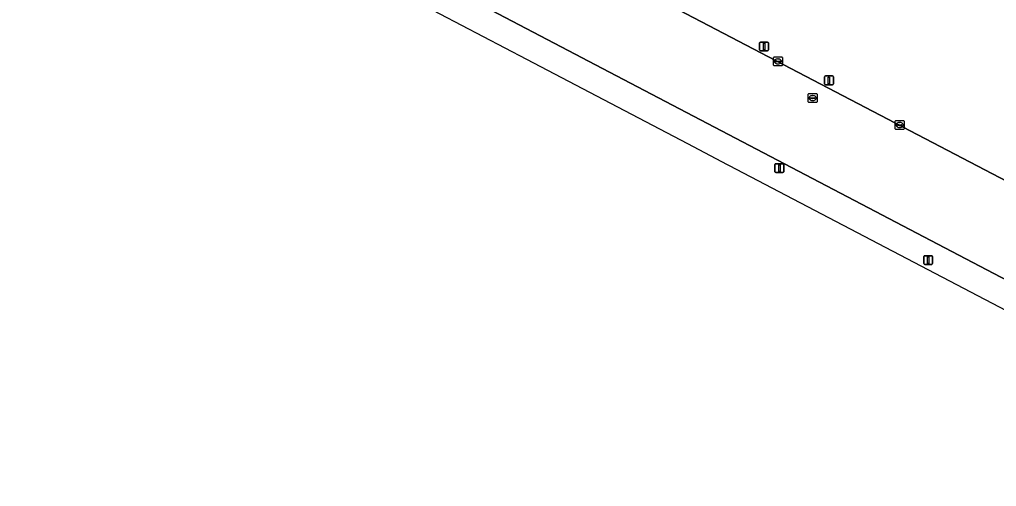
# Model space of a CAD drawing. Extents: x 156412 to 157779, y 382335 to 383768.
# Drawn here: x 157383.1 to 157493.3, y 382526.6 to 382579.2 of the extents above; entities that cross this region are included whole.
import ezdxf

# ---------------------------------------------------------------- set-up
doc = ezdxf.new("R2010")
doc.units = 0
for name, color, linetype in [('IMGEO_Berm_groen', 7, 'Continuous'), ('IMGEO_Groenvoorziening', 7, 'Continuous'), ('IMGEO_Kolk', 7, 'Continuous'), ('IMGEO_Lichtmast', 7, 'Continuous'), ('IMGEO_Rijbaan_regionaal_gesloten', 7, 'Continuous'), ('IMGEO_Rioolput', 7, 'Continuous'), ('IMGEO_Verkeersbordpaal', 7, 'Continuous')]:
    doc.layers.add(name, color=color, linetype=linetype)

msp = doc.modelspace()

# ---------------------------------------------------------------- linework, layer by layer
at = {"layer": 'IMGEO_Berm_groen'}
for points in [[(157496.97, 382548.56), (157429.97, 382583.63)], [(157429.29, 382583.42), (157428.05, 382581.16), (157440.28, 382574.76), (157458.42, 382565.26), (157462.91, 382562.91), (157463.14, 382562.8), (157500, 382543.52), (157513.97, 382536.21)]]:
    msp.add_lwpolyline(points, dxfattribs=at)
at = {"layer": 'IMGEO_Groenvoorziening'}
msp.add_lwpolyline([(157447.36, 382585.62), (157554.35, 382529.75)], dxfattribs=at)
at = {"layer": 'IMGEO_Kolk'}
for p, q in [((157468.14, 382574.09), (157468.14, 382574.95)), ((157468.22, 382575.02), (157469.07, 382575.02)), ((157468.63, 382574.8), (157468.66, 382574.8)), ((157469.14, 382574.95), (157469.14, 382574.09)), ((157469.07, 382574.02), (157468.22, 382574.02)), ((157468.4, 382574.51), (157468.4, 382574.53)), ((157468.84, 382574.48), (157468.44, 382574.48)), ((157468.45, 382574.56), (157468.84, 382574.56)), ((157468.65, 382574.24), (157468.63, 382574.24)), ((157468.89, 382574.53), (157468.89, 382574.51)), ((157481.88, 382566.92), (157481.88, 382567.78)), ((157481.95, 382567.85), (157482.8, 382567.85)), ((157482.14, 382567.34), (157482.14, 382567.36)), ((157482.18, 382567.39), (157482.58, 382567.39)), ((157482.57, 382567.31), (157482.18, 382567.31)), ((157482.39, 382567.07), (157482.36, 382567.07)), ((157482.37, 382567.63), (157482.39, 382567.63)), ((157482.62, 382567.36), (157482.62, 382567.34)), ((157482.88, 382567.78), (157482.88, 382566.92)), ((157482.8, 382566.85), (157481.95, 382566.85))]:
    msp.add_line(p, q, dxfattribs=at)
for points in [[(157468.14, 382574.09), (157468.14, 382574.95)], [(157468.22, 382575.02), (157469.07, 382575.02)], [(157469.14, 382574.95), (157469.14, 382574.09)], [(157469.07, 382574.02), (157468.22, 382574.02)], [(157481.88, 382566.92), (157481.88, 382567.78)], [(157481.95, 382567.85), (157482.8, 382567.85)], [(157482.88, 382567.78), (157482.88, 382566.92)], [(157482.8, 382566.85), (157481.95, 382566.85)]]:
    msp.add_lwpolyline(points, dxfattribs=at)
for centre, radius, start, end in [((157468.22, 382574.94), 0.0765, 91.552, 178.448), ((157468.22, 382574.94), 0.0765, 91.552, 178.448), ((157469.07, 382574.94), 0.0765, 1.552, 88.448), ((157469.07, 382574.94), 0.0765, 1.552, 88.448), ((157468.22, 382574.1), 0.0765, 181.552, 268.448), ((157468.22, 382574.1), 0.0765, 181.552, 268.448), ((157468.44, 382574.52), 0.0403, 85.8775, 175.7526), ((157468.44, 382574.51), 0.0366, 178.938, 274.7102), ((157468.85, 382574.52), 0.0386, 1.7309, 96.639), ((157468.84, 382574.52), 0.043, 264.8664, 352.4533), ((157469.07, 382574.1), 0.0765, 271.552, 358.448), ((157469.07, 382574.1), 0.0765, 271.552, 358.448), ((157481.95, 382567.77), 0.0765, 91.552, 178.448), ((157481.95, 382567.77), 0.0765, 91.552, 178.448), ((157482.18, 382567.35), 0.0403, 85.8775, 175.7526), ((157482.17, 382567.34), 0.0366, 178.938, 274.7102), ((157482.58, 382567.35), 0.043, 264.8664, 352.4533), ((157482.58, 382567.35), 0.0386, 1.7309, 96.639), ((157482.8, 382567.77), 0.0765, 1.552, 88.448), ((157482.8, 382567.77), 0.0765, 1.552, 88.448), ((157481.95, 382566.93), 0.0765, 181.552, 268.448), ((157481.95, 382566.93), 0.0765, 181.552, 268.448), ((157482.8, 382566.93), 0.0765, 271.552, 358.448), ((157482.8, 382566.93), 0.0765, 271.552, 358.448)]:
    msp.add_arc(centre, radius, start, end, dxfattribs=at)
for centre, major_axis, ratio, start_param, end_param in [((157468.63, 382574.52), (-0.387, 0.002), 0.722429, 4.712389, 7.853982), ((157468.65, 382574.52), (-0.39, 0.002), 0.717154, 1.570796, 4.712389), ((157482.36, 382567.35), (-0.387, 0.002), 0.722429, 4.712389, 7.853982), ((157482.39, 382567.35), (-0.39, 0.002), 0.717154, 1.570796, 4.712389)]:
    msp.add_ellipse(centre, major_axis=major_axis, ratio=ratio, start_param=start_param, end_param=end_param, dxfattribs=at)
at = {"layer": 'IMGEO_Lichtmast'}
for p, q in [((157466.58, 382575.81), (157466.58, 382576.6)), ((157466.58, 382576.6), (157466.58, 382575.81)), ((157466.68, 382576.7), (157467.47, 382576.7)), ((157467.47, 382576.7), (157466.68, 382576.7)), ((157467.57, 382576.6), (157467.57, 382575.81)), ((157467.57, 382575.81), (157467.57, 382576.6)), ((157467.47, 382575.71), (157466.68, 382575.71)), ((157466.68, 382575.71), (157467.47, 382575.71))]:
    msp.add_line(p, q, dxfattribs=at)
msp.add_lwpolyline([(157467, 382576.58), (157467.15, 382576.58), (157467.15, 382575.83), (157467, 382575.83), (157467, 382576.58)], dxfattribs=at)
for centre, start, end in [((157466.68, 382576.6), 90, 180), ((157466.68, 382576.6), 90, 180), ((157467.47, 382576.6), 0, 90), ((157467.47, 382576.6), 360, 90), ((157466.68, 382575.81), 180, 270), ((157466.68, 382575.81), 180, 270), ((157467.47, 382575.81), 270, 0), ((157467.47, 382575.81), 270, 0)]:
    msp.add_arc(centre, 0.1, start, end, dxfattribs=at)
at = {"layer": 'IMGEO_Rijbaan_regionaal_gesloten'}
for points in [[(157560.52, 382526.61), (157559.71, 382526.97), (157556.19, 382528.82), (157554.35, 382529.75), (157447.36, 382585.62), (157434.63, 382592.27), (157431.66, 382593.97), (157399.4, 382610.82), (157396.32, 382612.39), (157383.07, 382619.41)], [(157425.97, 382585.71), (157426.89, 382585.25), (157429.97, 382583.63), (157496.97, 382548.56)]]:
    msp.add_lwpolyline(points, dxfattribs=at)
at = {"layer": 'IMGEO_Rioolput'}
for p, q in [((157472.06, 382569.96), (157472.06, 382570.82)), ((157472.14, 382570.89), (157472.99, 382570.89)), ((157472.32, 382570.38), (157472.32, 382570.4)), ((157472.37, 382570.43), (157472.76, 382570.43)), ((157472.55, 382570.67), (157472.58, 382570.67)), ((157472.81, 382570.4), (157472.81, 382570.38)), ((157473.07, 382570.82), (157473.07, 382569.96)), ((157472.99, 382569.89), (157472.14, 382569.89)), ((157472.76, 382570.35), (157472.36, 382570.35)), ((157472.57, 382570.11), (157472.55, 382570.11))]:
    msp.add_line(p, q, dxfattribs=at)
for points in [[(157472.06, 382569.96), (157472.06, 382570.82)], [(157472.14, 382570.89), (157472.99, 382570.89)], [(157473.07, 382570.82), (157473.07, 382569.96)], [(157472.99, 382569.89), (157472.14, 382569.89)]]:
    msp.add_lwpolyline(points, dxfattribs=at)
for centre, radius, start, end in [((157472.14, 382570.82), 0.0765, 91.552, 178.448), ((157472.14, 382570.82), 0.0765, 91.552, 178.448), ((157472.36, 382570.39), 0.0403, 85.8775, 175.7526), ((157472.36, 382570.38), 0.0366, 178.938, 274.7102), ((157472.77, 382570.4), 0.0386, 1.7309, 96.639), ((157472.76, 382570.39), 0.043, 264.8664, 352.4533), ((157472.99, 382570.82), 0.0765, 1.552, 88.448), ((157472.99, 382570.82), 0.0765, 1.552, 88.448), ((157472.14, 382569.97), 0.0765, 181.552, 268.448), ((157472.14, 382569.97), 0.0765, 181.552, 268.448), ((157472.99, 382569.97), 0.0765, 271.552, 358.448), ((157472.99, 382569.97), 0.0765, 271.552, 358.448)]:
    msp.add_arc(centre, radius, start, end, dxfattribs=at)
for centre, major_axis, ratio, start_param, end_param in [((157472.55, 382570.39), (-0.387, 0.002), 0.722429, 4.712389, 7.853982), ((157472.58, 382570.39), (-0.39, 0.002), 0.717154, 1.570796, 4.712389)]:
    msp.add_ellipse(centre, major_axis=major_axis, ratio=ratio, start_param=start_param, end_param=end_param, dxfattribs=at)
at = {"layer": 'IMGEO_Verkeersbordpaal'}
for p, q in [((157473.91, 382571.98), (157473.91, 382572.78)), ((157473.91, 382572.78), (157473.91, 382571.98)), ((157474.01, 382572.88), (157474.8, 382572.88)), ((157474.8, 382572.88), (157474.01, 382572.88)), ((157474.9, 382572.78), (157474.9, 382571.98)), ((157474.9, 382571.98), (157474.9, 382572.78)), ((157474.8, 382571.88), (157474.01, 382571.88)), ((157474.01, 382571.88), (157474.8, 382571.88)), ((157468.31, 382562.09), (157468.31, 382562.89)), ((157468.31, 382562.89), (157468.31, 382562.09)), ((157468.41, 382562.99), (157469.2, 382562.99)), ((157469.2, 382562.99), (157468.41, 382562.99)), ((157469.3, 382562.89), (157469.3, 382562.09)), ((157469.3, 382562.09), (157469.3, 382562.89)), ((157469.2, 382561.99), (157468.41, 382561.99)), ((157468.41, 382561.99), (157469.2, 382561.99)), ((157485.11, 382551.73), (157485.11, 382552.52)), ((157485.11, 382552.52), (157485.11, 382551.73)), ((157485.21, 382552.62), (157485.99, 382552.62)), ((157485.99, 382552.62), (157485.21, 382552.62)), ((157485.99, 382551.63), (157485.21, 382551.63)), ((157485.21, 382551.63), (157485.99, 382551.63)), ((157486.09, 382552.52), (157486.09, 382551.73)), ((157486.09, 382551.73), (157486.09, 382552.52))]:
    msp.add_line(p, q, dxfattribs=at)
for points in [[(157474.33, 382572.76), (157474.48, 382572.76), (157474.48, 382572.01), (157474.33, 382572.01), (157474.33, 382572.76)], [(157468.73, 382562.86), (157468.88, 382562.86), (157468.88, 382562.11), (157468.73, 382562.11), (157468.73, 382562.86)], [(157485.52, 382552.5), (157485.68, 382552.5), (157485.68, 382551.75), (157485.52, 382551.75), (157485.52, 382552.5)]]:
    msp.add_lwpolyline(points, dxfattribs=at)
for centre, start, end in [((157474.01, 382572.78), 90, 180), ((157474.01, 382572.78), 90, 180), ((157474.8, 382572.78), 0, 90), ((157474.8, 382572.78), 360, 90), ((157474.01, 382571.98), 180, 270), ((157474.01, 382571.98), 180, 270), ((157474.8, 382571.98), 270, 0), ((157474.8, 382571.98), 270, 0), ((157468.41, 382562.89), 90, 180), ((157468.41, 382562.89), 90, 180), ((157469.2, 382562.89), 0, 90), ((157469.2, 382562.89), 360, 90), ((157468.41, 382562.09), 180, 270), ((157468.41, 382562.09), 180, 270), ((157469.2, 382562.09), 270, 0), ((157469.2, 382562.09), 270, 0), ((157485.21, 382552.52), 90, 180), ((157485.21, 382552.52), 90, 180), ((157485.21, 382551.73), 180, 270), ((157485.21, 382551.73), 180, 270), ((157485.99, 382552.52), 0, 90), ((157485.99, 382552.52), 360, 90), ((157485.99, 382551.73), 270, 0), ((157485.99, 382551.73), 270, 0)]:
    msp.add_arc(centre, 0.1, start, end, dxfattribs=at)

doc.saveas('drawing.dxf')
